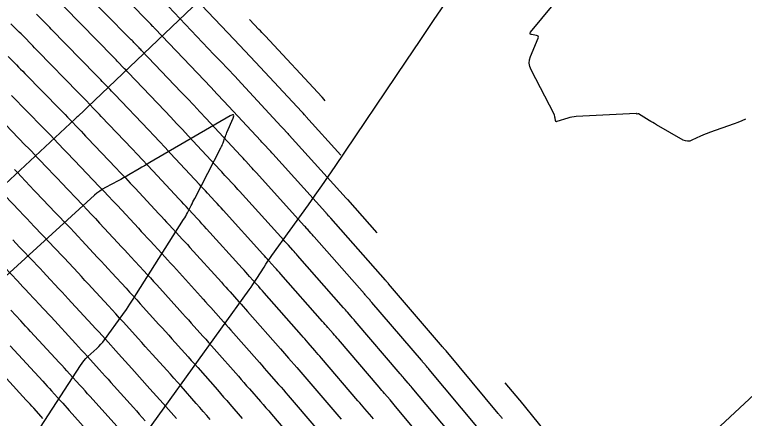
# Model space of a CAD drawing. Extents: x 1005228 to 1008882, y 1883389 to 1885754.
# Drawn here: x 1007916.7 to 1008004.6, y 1884747.1 to 1884795.8 of the extents above; entities that cross this region are included whole.
import ezdxf

# ---------------------------------------------------------------- set-up
doc = ezdxf.new("R2010")
doc.units = 0
for name, color, linetype in [('ATDIMS', 7, 'Continuous'), ('C-ANNO-NOTE', 7, 'Continuous'), ('S_BRIDGE', 7, 'Continuous'), ('TSOBSTACLE', 7, 'Continuous')]:
    doc.layers.add(name, color=color, linetype=linetype)

msp = doc.modelspace()

# ---------------------------------------------------------------- linework, layer by layer
at = {"layer": 'ATDIMS'}
for points in [[(1007972.401, 1884746.13), (1007966.648, 1884753.032), (1007966.57, 1884753.125), (1007966.493, 1884753.217), (1007966.415, 1884753.309), (1007966.337, 1884753.401), (1007966.025, 1884753.768), (1007965.947, 1884753.86), (1007965.868, 1884753.951), (1007965.79, 1884754.043), (1007965.712, 1884754.135), (1007959.751, 1884761.09), (1007959.677, 1884761.175), (1007959.604, 1884761.26), (1007959.53, 1884761.345), (1007959.456, 1884761.43), (1007959.16, 1884761.769), (1007959.086, 1884761.853), (1007959.012, 1884761.938), (1007958.938, 1884762.023), (1007958.863, 1884762.107), (1007952.801, 1884768.999), (1007952.706, 1884769.107), (1007952.611, 1884769.214), (1007952.516, 1884769.321), (1007952.42, 1884769.428), (1007952.036, 1884769.855), (1007951.941, 1884769.961), (1007951.845, 1884770.068), (1007951.748, 1884770.174), (1007951.652, 1884770.281), (1007945.824, 1884776.729), (1007945.668, 1884776.902), (1007945.511, 1884777.074), (1007945.354, 1884777.246), (1007945.196, 1884777.417), (1007944.564, 1884778.101), (1007944.406, 1884778.272), (1007944.248, 1884778.443), (1007944.09, 1884778.613), (1007943.931, 1884778.784), (1007939.792, 1884783.239), (1007939.048, 1884784.038), (1007938.302, 1884784.833), (1007937.552, 1884785.627), (1007936.801, 1884786.418), (1007932.029, 1884791.422), (1007931.926, 1884791.53), (1007931.823, 1884791.638), (1007931.72, 1884791.747), (1007931.617, 1884791.855), (1007931.205, 1884792.289), (1007931.102, 1884792.397), (1007930.999, 1884792.504), (1007930.895, 1884792.612), (1007930.79, 1884792.719), (1007924.294, 1884799.351)], [(1007916.388, 1884786.008), (1007920.161, 1884782.157), (1007920.48, 1884781.829), (1007920.798, 1884781.501), (1007921.115, 1884781.171), (1007921.43, 1884780.84), (1007922.688, 1884779.514), (1007923.003, 1884779.183), (1007923.318, 1884778.851), (1007923.633, 1884778.52), (1007923.949, 1884778.189), (1007926.937, 1884775.056), (1007927.483, 1884774.481), (1007928.028, 1884773.904), (1007928.571, 1884773.326), (1007929.111, 1884772.746), (1007931.646, 1884770.017), (1007931.998, 1884769.638), (1007932.35, 1884769.258), (1007932.702, 1884768.878), (1007933.053, 1884768.498), (1007934.458, 1884766.977), (1007934.809, 1884766.596), (1007935.159, 1884766.215), (1007935.507, 1884765.832), (1007935.855, 1884765.448), (1007939.13, 1884761.825), (1007939.436, 1884761.486), (1007939.742, 1884761.147), (1007940.048, 1884760.807), (1007940.353, 1884760.468), (1007941.574, 1884759.109), (1007941.879, 1884758.768), (1007942.183, 1884758.427), (1007942.486, 1884758.086), (1007942.788, 1884757.743), (1007946.211, 1884753.852), (1007946.501, 1884753.522), (1007946.79, 1884753.192), (1007947.08, 1884752.862), (1007947.369, 1884752.532), (1007948.525, 1884751.21), (1007948.814, 1884750.879), (1007949.101, 1884750.547), (1007949.388, 1884750.215), (1007949.675, 1884749.882), (1007952.998, 1884746.004)], [(1007915.549, 1884765.292), (1007917.073, 1884763.694), (1007917.414, 1884763.335), (1007917.754, 1884762.975), (1007918.093, 1884762.614), (1007918.431, 1884762.252), (1007919.779, 1884760.8), (1007920.116, 1884760.437), (1007920.453, 1884760.074), (1007920.789, 1884759.711), (1007921.126, 1884759.347), (1007924.094, 1884756.134), (1007924.451, 1884755.746), (1007924.808, 1884755.357), (1007925.163, 1884754.966), (1007925.517, 1884754.575), (1007926.933, 1884753.009), (1007927.287, 1884752.618), (1007927.64, 1884752.226), (1007927.993, 1884751.834), (1007928.346, 1884751.441), (1007931.047, 1884748.435), (1007931.402, 1884748.039), (1007931.756, 1884747.642), (1007932.109, 1884747.244), (1007932.461, 1884746.844)]]:
    msp.add_lwpolyline(points, dxfattribs=at)
at = {"layer": 'C-ANNO-NOTE'}
for points in [[(1008004.732, 1884783.156), (1008004.281, 1884782.952), (1008003.823, 1884782.764), (1008003.358, 1884782.59), (1008000.405, 1884781.546), (1008000.133, 1884781.446), (1007999.863, 1884781.339), (1007999.596, 1884781.225), (1007999.331, 1884781.104), (1007998.279, 1884780.609), (1007998.018, 1884780.518), (1007997.759, 1884780.495), (1007997.502, 1884780.538), (1007997.248, 1884780.648), (1007994.002, 1884782.489), (1007993.78, 1884782.616), (1007993.559, 1884782.744), (1007993.339, 1884782.875), (1007993.121, 1884783.007), (1007991.848, 1884783.784), (1007991.829, 1884783.794), (1007991.81, 1884783.799), (1007991.789, 1884783.8), (1007991.768, 1884783.797), (1007991.662, 1884783.773), (1007991.652, 1884783.772), (1007991.643, 1884783.774), (1007991.636, 1884783.779), (1007991.63, 1884783.787), (1007991.608, 1884783.823), (1007991.602, 1884783.831), (1007991.595, 1884783.837), (1007991.586, 1884783.84), (1007991.576, 1884783.841), (1007984.348, 1884783.476), (1007984.093, 1884783.455), (1007983.842, 1884783.417), (1007983.593, 1884783.363), (1007983.348, 1884783.291), (1007982.027, 1884782.86), (1007981.964, 1884782.849), (1007981.916, 1884782.863), (1007981.882, 1884782.9), (1007981.863, 1884782.961), (1007981.806, 1884783.326), (1007981.799, 1884783.364), (1007981.792, 1884783.402), (1007981.784, 1884783.44), (1007981.775, 1884783.478), (1007981.738, 1884783.628), (1007981.728, 1884783.665), (1007981.716, 1884783.702), (1007981.701, 1884783.737), (1007981.684, 1884783.772), (1007978.916, 1884789.095), (1007978.757, 1884789.494), (1007978.692, 1884789.898), (1007978.722, 1884790.305), (1007978.847, 1884790.716), (1007979.763, 1884792.911), (1007979.795, 1884793.038), (1007979.775, 1884793.135), (1007979.703, 1884793.203), (1007979.577, 1884793.241), (1007978.971, 1884793.334), (1007978.85, 1884793.369), (1007978.792, 1884793.428), (1007978.795, 1884793.511), (1007978.861, 1884793.618), (1007982.926, 1884798.594)], [(1007939.899, 1884798.317), (1007925.531, 1884784.584), (1007925.489, 1884784.544), (1007925.447, 1884784.505), (1007925.405, 1884784.466), (1007925.363, 1884784.427), (1007925.193, 1884784.271), (1007925.15, 1884784.232), (1007925.108, 1884784.193), (1007925.065, 1884784.155), (1007925.023, 1884784.116), (1007924.458, 1884783.596), (1007924.35, 1884783.497), (1007924.242, 1884783.397), (1007924.134, 1884783.297), (1007924.026, 1884783.197), (1007913.755, 1884773.657)], [(1007931.346, 1884743.669), (1007944.969, 1884762.587), (1007945.208, 1884762.924), (1007945.442, 1884763.264), (1007945.671, 1884763.609), (1007945.895, 1884763.956), (1007946.779, 1884765.353), (1007947.003, 1884765.701), (1007947.231, 1884766.045), (1007947.465, 1884766.385), (1007947.704, 1884766.723), (1007952.127, 1884772.86), (1007952.94, 1884773.998), (1007953.743, 1884775.142), (1007954.538, 1884776.293), (1007955.323, 1884777.45), (1007963.866, 1884790.148), (1007965.554, 1884792.649), (1007967.248, 1884795.145), (1007968.95, 1884797.636)], [(1008007.538, 1884751.646), (1007992.35, 1884737.485)]]:
    msp.add_lwpolyline(points, dxfattribs=at)
at = {"layer": 'S_BRIDGE'}
msp.add_lwpolyline([(1007919.879, 1884746.079), (1007924.659, 1884753.5), (1007924.861, 1884753.792), (1007925.08, 1884754.07), (1007925.318, 1884754.332), (1007925.572, 1884754.579), (1007926.627, 1884755.539), (1007926.883, 1884755.785), (1007927.126, 1884756.044), (1007927.355, 1884756.315), (1007927.57, 1884756.598), (1007929.768, 1884759.649), (1007930.199, 1884760.257), (1007930.621, 1884760.871), (1007931.033, 1884761.492), (1007931.436, 1884762.119), (1007937.096, 1884771.061), (1007937.222, 1884771.265), (1007937.342, 1884771.473), (1007937.457, 1884771.684), (1007937.567, 1884771.897), (1007937.995, 1884772.758), (1007938.102, 1884772.973), (1007938.21, 1884773.187), (1007938.319, 1884773.402), (1007938.429, 1884773.615), (1007941.576, 1884779.705), (1007941.649, 1884779.853), (1007941.717, 1884780.003), (1007941.78, 1884780.155), (1007941.838, 1884780.309), (1007942.061, 1884780.931), (1007942.118, 1884781.086), (1007942.177, 1884781.24), (1007942.239, 1884781.393), (1007942.303, 1884781.545), (1007943.047, 1884783.27), (1007943.135, 1884783.543), (1007943.107, 1884783.684), (1007942.963, 1884783.695), (1007942.703, 1884783.575), (1007933.021, 1884777.923), (1007932.704, 1884777.738), (1007932.386, 1884777.553), (1007932.069, 1884777.367), (1007931.752, 1884777.182), (1007930.483, 1884776.44), (1007930.165, 1884776.256), (1007929.845, 1884776.075), (1007929.523, 1884775.899), (1007929.198, 1884775.725), (1007927.678, 1884774.923), (1007927.323, 1884774.721), (1007926.984, 1884774.498), (1007926.66, 1884774.254), (1007926.35, 1884773.989), (1007915.257, 1884763.845)], dxfattribs=at)
at = {"layer": 'TSOBSTACLE'}
for points in [[(1007975.489, 1884747.084), (1007975.445, 1884747.139), (1007975.401, 1884747.193), (1007975.356, 1884747.247), (1007975.312, 1884747.301), (1007975.133, 1884747.517), (1007975.088, 1884747.571), (1007975.043, 1884747.625), (1007974.998, 1884747.679), (1007974.954, 1884747.733), (1007968.678, 1884755.261), (1007968.643, 1884755.303), (1007968.608, 1884755.345), (1007968.573, 1884755.387), (1007968.538, 1884755.428), (1007968.396, 1884755.595), (1007968.361, 1884755.636), (1007968.326, 1884755.678), (1007968.29, 1884755.719), (1007968.255, 1884755.761), (1007961.766, 1884763.332), (1007961.735, 1884763.367), (1007961.704, 1884763.403), (1007961.674, 1884763.439), (1007961.643, 1884763.474), (1007961.518, 1884763.616), (1007961.487, 1884763.652), (1007961.456, 1884763.687), (1007961.425, 1884763.723), (1007961.394, 1884763.758), (1007954.804, 1884771.25), (1007954.75, 1884771.311), (1007954.697, 1884771.371), (1007954.643, 1884771.432), (1007954.589, 1884771.492), (1007954.373, 1884771.732), (1007954.319, 1884771.792), (1007954.265, 1884771.852), (1007954.211, 1884771.912), (1007954.157, 1884771.972), (1007947.818, 1884778.985), (1007947.7, 1884779.116), (1007947.582, 1884779.246), (1007947.463, 1884779.375), (1007947.344, 1884779.505), (1007946.866, 1884780.021), (1007946.747, 1884780.15), (1007946.628, 1884780.279), (1007946.508, 1884780.408), (1007946.389, 1884780.537), (1007941.928, 1884785.338), (1007941.144, 1884786.18), (1007940.356, 1884787.019), (1007939.566, 1884787.856), (1007938.774, 1884788.69), (1007933.645, 1884794.068), (1007933.584, 1884794.132), (1007933.523, 1884794.196), (1007933.463, 1884794.259), (1007933.402, 1884794.323), (1007933.16, 1884794.578), (1007933.1, 1884794.642), (1007933.039, 1884794.705), (1007932.978, 1884794.768), (1007932.916, 1884794.831), (1007925.876, 1884802.019)], [(1007969.849, 1884744.526), (1007964.617, 1884750.803), (1007964.497, 1884750.946), (1007964.377, 1884751.089), (1007964.257, 1884751.231), (1007964.136, 1884751.373), (1007963.653, 1884751.941), (1007963.532, 1884752.083), (1007963.411, 1884752.225), (1007963.29, 1884752.367), (1007963.169, 1884752.508), (1007957.736, 1884758.848), (1007957.62, 1884758.983), (1007957.503, 1884759.118), (1007957.387, 1884759.252), (1007957.27, 1884759.386), (1007956.802, 1884759.921), (1007956.685, 1884760.055), (1007956.568, 1884760.189), (1007956.45, 1884760.322), (1007956.333, 1884760.456), (1007950.799, 1884766.748), (1007950.662, 1884766.902), (1007950.526, 1884767.057), (1007950.388, 1884767.21), (1007950.251, 1884767.364), (1007949.7, 1884767.977), (1007949.562, 1884768.13), (1007949.424, 1884768.284), (1007949.286, 1884768.437), (1007949.148, 1884768.59), (1007943.83, 1884774.473), (1007943.636, 1884774.688), (1007943.441, 1884774.902), (1007943.245, 1884775.116), (1007943.049, 1884775.329), (1007942.262, 1884776.18), (1007942.065, 1884776.393), (1007941.869, 1884776.606), (1007941.672, 1884776.818), (1007941.474, 1884777.031), (1007937.656, 1884781.141), (1007936.953, 1884781.895), (1007936.247, 1884782.647), (1007935.539, 1884783.397), (1007934.828, 1884784.145), (1007930.413, 1884788.775), (1007930.267, 1884788.928), (1007930.122, 1884789.081), (1007929.976, 1884789.234), (1007929.831, 1884789.387), (1007929.25, 1884789.999), (1007929.105, 1884790.152), (1007928.958, 1884790.304), (1007928.812, 1884790.455), (1007928.664, 1884790.606), (1007922.713, 1884796.682)], [(1007935.261, 1884796.715), (1007940.746, 1884790.962), (1007941.58, 1884790.085), (1007942.411, 1884789.205), (1007943.239, 1884788.322), (1007944.064, 1884787.437), (1007948.846, 1884782.291), (1007948.926, 1884782.203), (1007949.007, 1884782.116), (1007949.088, 1884782.029), (1007949.169, 1884781.942), (1007949.491, 1884781.593), (1007949.572, 1884781.505), (1007949.652, 1884781.418), (1007949.732, 1884781.33), (1007949.812, 1884781.242), (1007956.661, 1884773.663), (1007956.698, 1884773.623), (1007956.758, 1884773.556), (1007956.782, 1884773.529), (1007956.806, 1884773.501), (1007960.36, 1884769.462)], [(1007956.034, 1884778.819), (1007951.806, 1884783.498), (1007951.764, 1884783.544), (1007951.722, 1884783.589), (1007951.681, 1884783.635), (1007951.639, 1884783.681), (1007951.471, 1884783.862), (1007951.429, 1884783.908), (1007951.387, 1884783.953), (1007951.345, 1884783.999), (1007951.303, 1884784.044), (1007945.758, 1884790.012), (1007945.114, 1884790.703), (1007944.467, 1884791.392), (1007943.819, 1884792.079), (1007943.167, 1884792.764), (1007939.254, 1884796.868)], [(1007967.296, 1884742.923), (1007962.586, 1884748.574), (1007962.424, 1884748.768), (1007962.262, 1884748.961), (1007962.099, 1884749.154), (1007961.936, 1884749.346), (1007961.282, 1884750.115), (1007961.118, 1884750.307), (1007960.954, 1884750.499), (1007960.79, 1884750.691), (1007960.626, 1884750.882), (1007955.72, 1884756.607), (1007955.562, 1884756.791), (1007955.403, 1884756.975), (1007955.244, 1884757.159), (1007955.084, 1884757.342), (1007954.444, 1884758.074), (1007954.284, 1884758.257), (1007954.123, 1884758.44), (1007953.963, 1884758.622), (1007953.802, 1884758.805), (1007948.796, 1884764.497), (1007948.618, 1884764.698), (1007948.44, 1884764.899), (1007948.261, 1884765.1), (1007948.082, 1884765.3), (1007947.363, 1884766.1), (1007947.183, 1884766.3), (1007947.004, 1884766.499), (1007946.824, 1884766.699), (1007946.643, 1884766.898), (1007941.837, 1884772.217), (1007941.604, 1884772.474), (1007941.37, 1884772.73), (1007941.136, 1884772.986), (1007940.901, 1884773.241), (1007939.96, 1884774.26), (1007939.725, 1884774.514), (1007939.489, 1884774.769), (1007939.253, 1884775.023), (1007939.017, 1884775.277), (1007935.52, 1884779.042), (1007934.857, 1884779.753), (1007934.192, 1884780.462), (1007933.525, 1884781.168), (1007932.855, 1884781.873), (1007928.797, 1884786.129), (1007928.609, 1884786.326), (1007928.421, 1884786.524), (1007928.233, 1884786.721), (1007928.045, 1884786.919), (1007927.295, 1884787.709), (1007927.107, 1884787.907), (1007926.918, 1884788.103), (1007926.729, 1884788.299), (1007926.538, 1884788.494), (1007921.132, 1884794.014), (1007920.972, 1884794.177), (1007920.813, 1884794.34), (1007920.654, 1884794.503), (1007920.495, 1884794.666), (1007919.852, 1884795.324), (1007919.696, 1884795.484), (1007919.538, 1884795.644), (1007919.381, 1884795.803)], [(1007954.134, 1884785.383), (1007953.8, 1884785.754), (1007953.786, 1884785.768), (1007953.76, 1884785.797), (1007946.895, 1884793.186), (1007946.711, 1884793.384), (1007946.526, 1884793.581), (1007946.34, 1884793.778), (1007946.154, 1884793.974), (1007945.033, 1884795.149)], [(1007959.941, 1884747.076), (1007959.735, 1884747.319), (1007958.91, 1884748.288), (1007958.704, 1884748.531), (1007958.497, 1884748.773), (1007958.29, 1884749.015), (1007958.083, 1884749.256), (1007953.705, 1884754.365), (1007953.504, 1884754.599), (1007953.302, 1884754.833), (1007953.1, 1884755.065), (1007952.898, 1884755.298), (1007952.085, 1884756.227), (1007951.882, 1884756.459), (1007951.679, 1884756.691), (1007951.476, 1884756.922), (1007951.272, 1884757.154), (1007946.794, 1884762.245), (1007946.574, 1884762.494), (1007946.354, 1884762.742), (1007946.134, 1884762.989), (1007945.913, 1884763.236), (1007945.027, 1884764.222), (1007944.805, 1884764.469), (1007944.583, 1884764.715), (1007944.361, 1884764.961), (1007944.139, 1884765.207), (1007939.843, 1884769.961), (1007939.572, 1884770.26), (1007939.3, 1884770.558), (1007939.027, 1884770.856), (1007938.753, 1884771.153), (1007937.658, 1884772.339), (1007937.384, 1884772.636), (1007937.109, 1884772.932), (1007936.835, 1884773.228), (1007936.56, 1884773.524), (1007933.384, 1884776.943), (1007932.762, 1884777.61), (1007932.137, 1884778.276), (1007931.511, 1884778.939), (1007930.882, 1884779.601), (1007927.181, 1884783.482), (1007926.95, 1884783.724), (1007926.72, 1884783.966), (1007926.49, 1884784.208), (1007926.26, 1884784.45), (1007925.34, 1884785.42), (1007925.11, 1884785.661), (1007924.878, 1884785.902), (1007924.646, 1884786.142), (1007924.413, 1884786.381), (1007919.551, 1884791.345), (1007919.347, 1884791.553), (1007919.143, 1884791.762), (1007918.939, 1884791.97), (1007918.736, 1884792.179), (1007917.915, 1884793.021), (1007917.715, 1884793.225), (1007917.514, 1884793.429), (1007917.312, 1884793.632), (1007917.11, 1884793.835), (1007916.299, 1884794.644)], [(1007915.978, 1884790.717), (1007916.977, 1884789.692), (1007917.225, 1884789.438), (1007917.473, 1884789.184), (1007917.721, 1884788.93), (1007917.969, 1884788.677), (1007922.287, 1884784.269), (1007922.563, 1884783.986), (1007922.838, 1884783.702), (1007923.112, 1884783.416), (1007923.385, 1884783.13), (1007924.474, 1884781.982), (1007924.747, 1884781.695), (1007925.019, 1884781.409), (1007925.292, 1884781.122), (1007925.565, 1884780.836), (1007928.91, 1884777.328), (1007929.497, 1884776.71), (1007930.083, 1884776.09), (1007930.666, 1884775.468), (1007931.248, 1884774.844), (1007934.103, 1884771.771), (1007934.417, 1884771.433), (1007934.73, 1884771.095), (1007935.043, 1884770.757), (1007935.356, 1884770.419), (1007936.606, 1884769.065), (1007936.918, 1884768.726), (1007937.229, 1884768.387), (1007937.54, 1884768.046), (1007937.849, 1884767.705), (1007941.635, 1884763.516), (1007941.899, 1884763.224), (1007942.163, 1884762.931), (1007942.426, 1884762.638), (1007942.69, 1884762.345), (1007943.744, 1884761.172), (1007944.007, 1884760.879), (1007944.269, 1884760.585), (1007944.53, 1884760.29), (1007944.791, 1884759.994), (1007948.741, 1884755.503), (1007948.988, 1884755.222), (1007949.235, 1884754.941), (1007949.481, 1884754.66), (1007949.727, 1884754.379), (1007950.711, 1884753.254), (1007950.957, 1884752.972), (1007951.202, 1884752.69), (1007951.446, 1884752.407), (1007951.69, 1884752.124), (1007955.541, 1884747.63), (1007955.791, 1884747.338), (1007956.04, 1884747.046)], [(1007914.807, 1884783.34), (1007918.035, 1884780.044), (1007918.397, 1884779.673), (1007918.758, 1884779.3), (1007919.117, 1884778.926), (1007919.475, 1884778.551), (1007920.903, 1884777.046), (1007921.26, 1884776.67), (1007921.617, 1884776.294), (1007921.975, 1884775.918), (1007922.333, 1884775.543), (1007924.964, 1884772.784), (1007925.469, 1884772.252), (1007925.973, 1884771.719), (1007926.475, 1884771.183), (1007926.975, 1884770.647), (1007929.189, 1884768.264), (1007929.58, 1884767.843), (1007929.971, 1884767.421), (1007930.361, 1884767), (1007930.751, 1884766.578), (1007932.311, 1884764.889), (1007932.7, 1884764.467), (1007933.088, 1884764.043), (1007933.475, 1884763.618), (1007933.861, 1884763.192), (1007936.626, 1884760.134), (1007936.974, 1884759.748), (1007937.322, 1884759.362), (1007937.669, 1884758.976), (1007938.017, 1884758.59), (1007939.405, 1884757.045), (1007939.752, 1884756.658), (1007940.098, 1884756.27), (1007940.442, 1884755.881), (1007940.786, 1884755.492), (1007943.68, 1884752.201), (1007944.013, 1884751.822), (1007944.346, 1884751.443), (1007944.679, 1884751.064), (1007945.011, 1884750.684), (1007946.339, 1884749.166), (1007946.67, 1884748.786), (1007947.001, 1884748.405), (1007947.331, 1884748.023), (1007947.659, 1884747.64), (1007950.455, 1884744.378)], [(1007916.718, 1884777.1), (1007917.12, 1884776.681), (1007917.52, 1884776.261), (1007919.117, 1884774.578), (1007919.517, 1884774.157), (1007919.916, 1884773.737), (1007920.316, 1884773.317), (1007920.717, 1884772.897), (1007922.991, 1884770.511), (1007923.456, 1884770.023), (1007923.918, 1884769.533), (1007924.38, 1884769.041), (1007924.839, 1884768.548), (1007926.732, 1884766.511), (1007927.162, 1884766.048), (1007927.591, 1884765.584), (1007928.02, 1884765.121), (1007928.449, 1884764.657), (1007930.163, 1884762.801), (1007930.591, 1884762.337), (1007931.018, 1884761.871), (1007931.443, 1884761.404), (1007931.867, 1884760.936), (1007934.121, 1884758.443), (1007934.511, 1884758.011), (1007934.901, 1884757.578), (1007935.291, 1884757.146), (1007935.68, 1884756.713), (1007937.236, 1884754.981), (1007937.625, 1884754.547), (1007938.012, 1884754.113), (1007938.398, 1884753.677), (1007938.783, 1884753.241), (1007941.15, 1884750.55), (1007941.526, 1884750.122), (1007941.902, 1884749.694), (1007942.277, 1884749.266), (1007942.652, 1884748.837), (1007944.153, 1884747.122)], [(1007940.294, 1884746.99), (1007939.876, 1884747.467), (1007939.457, 1884747.945), (1007939.039, 1884748.422), (1007938.619, 1884748.899), (1007936.781, 1884750.989), (1007936.354, 1884751.473), (1007935.926, 1884751.955), (1007935.497, 1884752.437), (1007935.067, 1884752.917), (1007933.343, 1884754.835), (1007932.912, 1884755.315), (1007932.481, 1884755.794), (1007932.049, 1884756.273), (1007931.617, 1884756.751), (1007929.833, 1884758.725), (1007929.391, 1884759.213), (1007928.948, 1884759.699), (1007928.503, 1884760.185), (1007928.057, 1884760.669), (1007926.046, 1884762.845), (1007925.629, 1884763.297), (1007925.212, 1884763.748), (1007924.794, 1884764.198), (1007924.376, 1884764.649), (1007922.703, 1884766.449), (1007922.284, 1884766.899), (1007921.864, 1884767.347), (1007921.442, 1884767.794), (1007921.018, 1884768.239), (1007919.101, 1884770.25), (1007918.658, 1884770.715), (1007918.216, 1884771.179), (1007917.773, 1884771.644), (1007917.332, 1884772.11), (1007915.565, 1884773.972)], [(1007916.515, 1884768.622), (1007916.926, 1884768.189), (1007917.338, 1884767.757), (1007919.046, 1884765.967), (1007919.428, 1884765.565), (1007919.809, 1884765.161), (1007920.189, 1884764.756), (1007920.567, 1884764.351), (1007922.078, 1884762.724), (1007922.455, 1884762.318), (1007922.832, 1884761.911), (1007923.209, 1884761.504), (1007923.586, 1884761.096), (1007926.075, 1884758.401), (1007926.477, 1884757.965), (1007926.878, 1884757.528), (1007927.277, 1884757.09), (1007927.675, 1884756.65), (1007929.266, 1884754.89), (1007929.663, 1884754.45), (1007930.06, 1884754.01), (1007930.457, 1884753.569), (1007930.854, 1884753.128), (1007933.042, 1884750.693), (1007933.442, 1884750.246), (1007933.841, 1884749.798), (1007934.239, 1884749.35), (1007934.636, 1884748.9), (1007936.221, 1884747.098)], [(1007929.053, 1884746.177), (1007925.838, 1884749.754), (1007925.529, 1884750.098), (1007925.22, 1884750.442), (1007924.91, 1884750.785), (1007924.6, 1884751.128), (1007923.36, 1884752.501), (1007923.049, 1884752.843), (1007922.738, 1884753.185), (1007922.425, 1884753.526), (1007922.112, 1884753.866), (1007918.665, 1884757.598), (1007918.369, 1884757.918), (1007918.073, 1884758.237), (1007917.777, 1884758.557), (1007917.481, 1884758.876), (1007916.295, 1884760.153)], [(1007916.205, 1884755.848), (1007920.13, 1884751.599), (1007920.399, 1884751.307), (1007920.668, 1884751.014), (1007920.935, 1884750.72), (1007921.202, 1884750.426), (1007922.267, 1884749.247), (1007922.533, 1884748.952), (1007922.799, 1884748.658), (1007923.065, 1884748.362), (1007923.331, 1884748.067), (1007927.058, 1884743.919)], [(1007920.157, 1884747.12), (1007919.934, 1884747.366), (1007919.044, 1884748.351), (1007918.821, 1884748.597), (1007918.598, 1884748.842), (1007918.374, 1884749.087), (1007918.149, 1884749.331), (1007913.744, 1884754.099)], [(1007975.771, 1884751.418), (1007977.506, 1884749.337), (1007977.531, 1884749.306), (1007977.557, 1884749.274), (1007984.189, 1884741.098)]]:
    msp.add_lwpolyline(points, dxfattribs=at)

doc.saveas('drawing.dxf')
